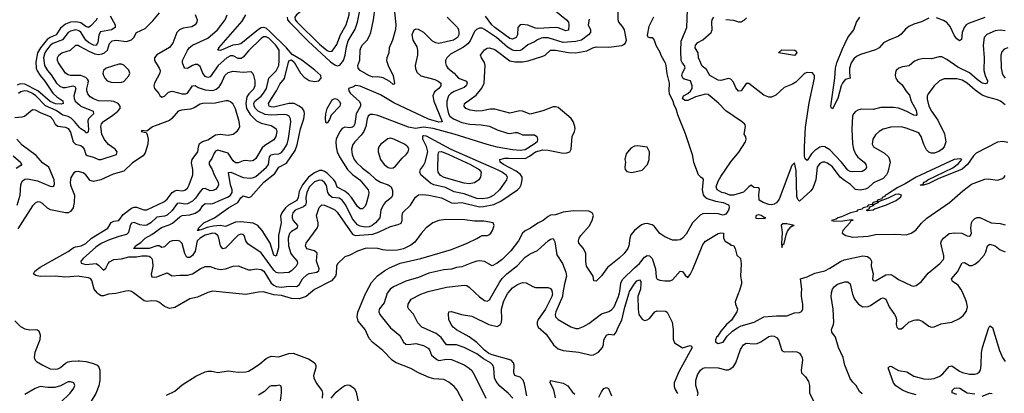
# Model space of a CAD drawing. Header units: inches. Extents: x 1694797 to 1849917, y 907313 to 1017959.
# Tile 631 of 656: x 1809529 to 1817283, y 949209 to 952150. Entities that reach past the tile are written whole.
import ezdxf

# ---------------------------------------------------------------- set-up
doc = ezdxf.new("R2010")
doc.units = ezdxf.units.IN
doc.header["$MEASUREMENT"] = 0
for name, color, linetype in [('B8904', 7, 'Continuous'), ('B8905', 7, 'Continuous'), ('B8914', 7, 'Continuous'), ('B8915', 7, 'Continuous')]:
    doc.layers.add(name, color=color, linetype=linetype)

msp = doc.modelspace()

# ---------------------------------------------------------------- linework, layer by layer
at = {"layer": 'B8904', "color": 5}
for points, elevation in [([(1809490, 949778.6), (1809535.6, 949735.6), (1809570, 949715.8), (1809609.1, 949709.1), (1809652.1, 949712.1), (1809670, 949708.7), (1809679.5, 949699.5), (1809690.2, 949670.2), (1809686.7, 949630), (1809649, 949530), (1809644.2, 949490), (1809650.3, 949470.3), (1809660.5, 949460.5), (1809710.7, 949430), (1809770, 949402.6), (1809810, 949398.9), (1809830, 949402.7), (1809850, 949413.1), (1809890, 949447.1), (1809910, 949457.4), (1809936.9, 949463.1), (1809990, 949464.2), (1810000, 949463.2)], 780), ([(1809850, 949135.8), (1809927.7, 949210), (1809956.9, 949250), (1809962.8, 949270), (1809954.9, 949290), (1809930, 949299.7), (1809910, 949298), (1809851.6, 949268.4), (1809805.4, 949254.6), (1809750, 949253.2), (1809690, 949261.5), (1809650, 949246.1), (1809570, 949199.3)], 760)]:
    msp.add_lwpolyline(points, dxfattribs=dict(at, elevation=elevation))
at = {"layer": 'B8905', "color": 5}
for points, elevation in [([(1810000, 952128.2), (1809970, 952134.6), (1809930, 952130.6), (1809890, 952114.8), (1809850, 952082.9), (1809816.4, 952030), (1809770, 952011.4), (1809745.9, 951994.1), (1809692, 951930), (1809668.8, 951890), (1809655.6, 951815.6), (1809659.6, 951770), (1809666.8, 951746.8), (1809690, 951710.1), (1809727.2, 951667.2), (1809790, 951572.5), (1809821.8, 951541.9), (1809870, 951511.1), (1809872.6, 951490), (1809855.2, 951484.8), (1809812.2, 951487.8), (1809770, 951506.6), (1809671.2, 951591.2), (1809570, 951642.7), (1809534, 951646), (1809510, 951636)], 720), ([(1810000, 952058.9), (1809990, 952065.6), (1809970, 952070.7), (1809930, 952060.3), (1809910, 952049), (1809867.7, 951992.3), (1809790, 951962.6), (1809770, 951946.9), (1809739.9, 951910), (1809728, 951890), (1809716.7, 951850), (1809726, 951790), (1809748, 951750), (1809776.8, 951716.8), (1809819.3, 951650), (1809845.9, 951625.9), (1809870, 951617.2), (1809890, 951617), (1809948.9, 951628.9), (1809963.7, 951623.7), (1809970.5, 951610), (1809955.3, 951550), (1809957.2, 951530), (1809967.2, 951510), (1810000, 951480.6)], 740), ([(1810000, 951711.4), (1809930, 951710.8), (1809910, 951716.3), (1809891.3, 951730), (1809834.3, 951810), (1809827.2, 951830), (1809827.7, 951850), (1809836.9, 951870), (1809860.4, 951890), (1809928.4, 951911.6), (1809971.2, 951948.8), (1809990, 951948.9), (1810000, 951943.3)], 760), ([(1810000, 951302.2), (1809961.1, 951350), (1809933.9, 951373.9), (1809910, 951387.9), (1809870, 951397.5), (1809816.7, 951436.7), (1809733.4, 951473.4), (1809656.5, 951550), (1809630, 951568.6), (1809590, 951587.1), (1809570, 951591.4), (1809537.2, 951582.8), (1809520.8, 951570)], 740), ([(1809490, 951381.1), (1809550, 951386.1), (1809568, 951392), (1809630, 951444.2), (1809650, 951440.3), (1809696.2, 951416.2), (1809770, 951387), (1809790, 951364.8), (1809810, 951326.6), (1809830, 951311.6), (1809890, 951304.7), (1809910, 951293.4), (1809930, 951264.4), (1809950, 951187.9), (1809970, 951171.7), (1810000, 951163.6)], 760), ([(1809510, 950689.7), (1809533.1, 950770), (1809538.9, 950850), (1809550, 950878.5), (1809570, 950896), (1809590, 950897.6), (1809670, 950881.5), (1809770, 950840.2), (1809790, 950836.4), (1809798.1, 950841.9), (1809804.5, 950855.5), (1809799.8, 950890), (1809758, 950990), (1809710, 951024.7), (1809659.9, 951079.9), (1809550, 951162.2), (1809505.8, 951210)], 760), ([(1809479, 951079), (1809534.7, 951030), (1809544.4, 951010), (1809537.7, 951002.3), (1809500.7, 950979.3)], 740), ([(1810000, 950953.1), (1809990, 950955.8), (1809970, 950953.6), (1809954.9, 950945.1), (1809933.3, 950906.7), (1809926.5, 950870), (1809930, 950847.7), (1809960.2, 950770), (1809958.9, 950710), (1809951.1, 950670), (1809930, 950641.5), (1809910, 950630.8), (1809890, 950628.9), (1809772.4, 950652.4), (1809747.4, 950667.4), (1809710, 950703.6), (1809690, 950713), (1809670, 950715.1), (1809650, 950705.6), (1809630, 950684.2), (1809515, 950505)], 780), ([(1810000, 950129.4), (1809990, 950131.1), (1809890, 950123.2), (1809810, 950130.9), (1809690, 950127.8), (1809657.2, 950137.2), (1809636.9, 950150), (1809649.7, 950170), (1809690, 950202.2), (1809910, 950325.1), (1809950, 950353.3), (1809970, 950362.3), (1810000, 950367.5)], 780)]:
    msp.add_lwpolyline(points, dxfattribs=dict(at, elevation=elevation))
at = {"layer": 'B8914', "color": 5}
for points, elevation in [([(1810308.9, 950000), (1810285.7, 949994.3), (1810230, 949989.8), (1810190, 949976.8), (1810170, 949977.2), (1810150, 949988.6), (1810140.3, 950000)], 780), ([(1811006.6, 950000), (1810930, 949965.1), (1810870, 949953.3), (1810750, 949884.8), (1810710, 949875.6), (1810670, 949891.1), (1810630, 949924.2), (1810610, 949933.5), (1810570, 949936.4), (1810530, 949932.4), (1810510, 949936.4), (1810425, 950000)], 780), ([(1811380.7, 950000), (1811310, 949986.3), (1811179.8, 950000)], 780), ([(1811819.7, 950000), (1811784.5, 949970), (1811730, 949951.8), (1811670, 949955.5), (1811590, 949977.9), (1811530, 949983.1), (1811474.7, 950000)], 780), ([(1813030, 949129.8), (1812973.3, 949233.3), (1812950, 949261.1), (1812910, 949296), (1812870, 949317.3), (1812790, 949323.7), (1812754.4, 949334.4), (1812669.9, 949369.9), (1812610, 949404.8), (1812490, 949450.9), (1812461.3, 949470), (1812390, 949545.1), (1812309.7, 949610), (1812281.4, 949641.4), (1812249.7, 949710), (1812195.8, 949775.8), (1812186, 949810), (1812191.8, 949848.2), (1812255.7, 950000)], 780), ([(1812425.5, 950000), (1812423.1, 949996.9), (1812399.6, 949920.4), (1812360.8, 949870), (1812358.5, 949850), (1812366.5, 949830), (1812450, 949723.5), (1812523.9, 949663.9), (1812552.4, 949612.4), (1812570, 949595.1), (1812590, 949592.3), (1812650, 949601.1), (1812710, 949584.4), (1812744.8, 949564.8), (1812755.8, 949550), (1812771.6, 949510), (1812814.8, 949474.8), (1812830, 949467.9), (1812890, 949477.2), (1812930, 949475.2), (1813030, 949432.2), (1813070, 949406.6), (1813088.6, 949388.6), (1813111.7, 949351.7), (1813201.2, 949170)], 760), ([(1813413.1, 949170), (1813376.8, 949210), (1813310, 949264), (1813280.5, 949300.5), (1813267.6, 949330), (1813262.3, 949410), (1813255.5, 949430), (1813236.5, 949450), (1813181.2, 949481.2), (1813130, 949518.3), (1813029.8, 949570), (1812970, 949589.5), (1812890, 949591.4), (1812848.7, 949648.7), (1812810, 949679.4), (1812695.1, 949730), (1812664.2, 949764.2), (1812630, 949831.8), (1812595.1, 949870), (1812586.7, 949886.7), (1812587.6, 949910), (1812613, 949950), (1812689.6, 949990), (1812718.1, 950000)], 740), ([(1813523.4, 949190), (1813504.3, 949284.3), (1813493.4, 949313.4), (1813470, 949335), (1813429.8, 949350), (1813419.8, 949370), (1813423.8, 949430), (1813418.9, 949450), (1813398.7, 949470), (1813250, 949511.5), (1813223.2, 949523.2), (1813189.4, 949549.4), (1813130, 949607.7), (1813070, 949654.5), (1812970, 949708.9), (1812943.9, 949730), (1812926.2, 949750), (1812908.9, 949788.9), (1812906.4, 949833.6), (1812909.7, 949850.2), (1812930, 949852.6), (1813009.6, 949830.4), (1813090, 949817.1), (1813223.7, 949750), (1813290, 949736), (1813312.9, 949747.1), (1813323.9, 949770), (1813327.3, 949792.7), (1813324.5, 949870), (1813339.5, 949930), (1813370, 949993.6), (1813375.5, 950000)], 720), ([(1813117, 950000), (1813150, 949967.9), (1813190, 949939), (1813210, 949933.7), (1813230, 949944.2), (1813261.5, 950000)], 740), ([(1813722.6, 950000), (1813724.3, 949990), (1813720.1, 949970), (1813671.3, 949870), (1813611.3, 949790), (1813603.8, 949770), (1813603.8, 949750), (1813613.5, 949730), (1813675.6, 949675.6), (1813733.7, 949590), (1813770, 949559.8), (1813810, 949545.2), (1813931.6, 949531.6), (1814030, 949509.2), (1814048.8, 949511.2), (1814086.1, 949533.9), (1814118, 949570), (1814126.7, 949593.3), (1814130.6, 949630), (1814150, 949667.2), (1814170, 949674.8), (1814210, 949668.6), (1814227, 949690), (1814241.6, 949730), (1814270, 949784.7), (1814293.5, 949886.5), (1814329.3, 950000)], 720), ([(1813807.8, 950000), (1813802.6, 949970), (1813750.2, 949850), (1813745.6, 949830), (1813750, 949810.8), (1813770.4, 949790), (1813870, 949732.7), (1813910, 949718.9), (1813930, 949719.6), (1813970, 949735.6), (1814010, 949758.3), (1814110, 949835.5), (1814170, 949854), (1814190, 949866.3), (1814210.5, 949890), (1814244.6, 949970), (1814252.7, 950000)], 740), ([(1814407.2, 950000), (1814397.4, 949970), (1814398.7, 949870), (1814405.5, 949830), (1814422.2, 949802.2), (1814430, 949792.7), (1814450, 949783.2), (1814470, 949786.5), (1814490, 949798.8), (1814531.3, 949850), (1814550, 949857.2), (1814616.3, 949856.3), (1814628.6, 949848.6), (1814667.8, 949767.8), (1814674.4, 949710), (1814674.6, 949634.6), (1814686.2, 949606.2), (1814750, 949567.7), (1814810, 949584.9), (1814819.9, 949579.9), (1814824.9, 949570), (1814721.3, 949378.7), (1814690.1, 949310), (1814684.1, 949290), (1814683.6, 949263.6), (1814690, 949239.5), (1814710, 949207)], 720), ([(1815191, 950000), (1815163.6, 949930), (1815166, 949910), (1815182.6, 949870), (1815177.4, 949850), (1815135.9, 949784.1), (1815096, 949750), (1815050, 949698.9), (1815024.2, 949655.8), (1815016.3, 949650), (1815008.7, 949630), (1815010, 949614), (1815030, 949601), (1815070, 949611), (1815100.7, 949659.3), (1815142.2, 949697.8), (1815177.1, 949722.9), (1815210, 949739.7), (1815312.1, 949767.9), (1815389.5, 949810), (1815490, 949818.5), (1815570, 949819.5), (1815630, 949841.6), (1815670, 949844.9), (1815686.7, 949853.3), (1815695.4, 949870), (1815697.6, 949910), (1815685.8, 949970), (1815686.9, 950000)], 740), ([(1816163.4, 949203.4), (1816143.4, 949223.4), (1816116.4, 949270), (1816090, 949295.8), (1816070, 949325.1), (1816026.4, 949430), (1816015.3, 949490), (1815977.8, 949570), (1815954.6, 949650), (1815925.4, 949690), (1815922.3, 949710), (1815938.8, 949750), (1815941.5, 949770), (1815936.3, 949870), (1815920.7, 949970), (1815922.2, 949997.8), (1815922.8, 950000)], 720), ([(1816085.6, 950000), (1816087.8, 949990), (1816102.2, 949950), (1816134, 949910), (1816170, 949890.2), (1816210, 949892.8), (1816230, 949901), (1816310, 949954.2), (1816330, 949959.7), (1816350, 949950.3), (1816376.3, 949890), (1816419, 949830), (1816427.8, 949810), (1816432.8, 949787.3), (1816430.4, 949750), (1816436.3, 949730), (1816450, 949716.3), (1816470, 949717.1), (1816490, 949728.4), (1816532, 949768), (1816570, 949784.7), (1816587.4, 949787.4), (1816610, 949786.3), (1816636, 949776), (1816690, 949737.1), (1816710, 949730.4), (1816730, 949732.2), (1816784.9, 949755.1), (1816870, 949770.2), (1816930, 949796.5), (1816959.6, 949820.4), (1816985.2, 949854.8), (1816992.9, 949890), (1816986.2, 949930), (1816955.2, 950000)], 720), ([(1816590, 949198), (1816530, 949212.1), (1816484.8, 949230), (1816430, 949266.8), (1816411.4, 949290), (1816369.7, 949410.3), (1816379, 949421), (1816390, 949422), (1816449.5, 949389.5), (1816516.6, 949376.6), (1816570, 949342.7), (1816650, 949323.1), (1816690, 949318.8), (1816730, 949324.4), (1816775.2, 949344.8), (1816797.7, 949362.3), (1816850, 949420.2), (1816870, 949426.2), (1816930, 949383.2), (1816952.8, 949372.8), (1817010, 949360.2), (1817050, 949359.7), (1817070, 949364.4), (1817085.3, 949374.7), (1817094.6, 949390), (1817101.9, 949430), (1817104.6, 949530), (1817111.4, 949568.6), (1817159.8, 949720.2), (1817170, 949740.5), (1817190, 949726), (1817245.5, 949545.5), (1817270, 949490.4), (1817290, 949458.4)], 680), ([(1814867.3, 949190), (1814872.9, 949210), (1814854.7, 949270), (1814854.6, 949310), (1814866.1, 949353.9), (1814890, 949391.3), (1814910, 949406.3), (1814930, 949412.5), (1815030, 949408.2), (1815090, 949393.5), (1815110, 949393.2), (1815121.7, 949398.3), (1815150, 949420.7), (1815170, 949449.1), (1815206.8, 949553.2), (1815230, 949591.1), (1815250, 949602.5), (1815310, 949598.5), (1815337.8, 949602.2), (1815366.2, 949613.8), (1815430, 949656.8), (1815450, 949662), (1815470, 949659.2), (1815488.6, 949648.6), (1815504.4, 949630), (1815530, 949546.7), (1815550, 949535.2), (1815618.5, 949538.5), (1815650, 949534.9), (1815670, 949523.8), (1815680.3, 949510), (1815690.2, 949490), (1815693.6, 949470), (1815683.6, 949390), (1815687, 949370), (1815718, 949338), (1815740.9, 949300.9), (1815749.1, 949270), (1815750.2, 949210), (1815790.2, 949129.8)], 720), ([(1810684.8, 949195.2), (1810750, 949224.7), (1810810, 949275), (1810915.8, 949344.3), (1810990, 949377.9), (1811010, 949382.1), (1811042.1, 949382.1), (1811090, 949372.7), (1811170, 949384.9), (1811250, 949375.3), (1811310, 949378.9), (1811330, 949383.6), (1811370, 949406.5), (1811419.8, 949440.2), (1811470, 949484.1), (1811490, 949494.3), (1811510, 949500.2), (1811570, 949497.2), (1811650, 949523.2), (1811683.6, 949523.6), (1811810, 949478), (1811851.7, 949450), (1811861.7, 949430), (1811861.1, 949410), (1811842.4, 949350), (1811844.4, 949330), (1811865.5, 949285.5), (1811908, 949230), (1811914, 949210), (1811910.7, 949169.3)], 780), ([(1810000, 949463.2), (1810050, 949458), (1810110, 949442.6), (1810138.4, 949430), (1810153.6, 949413.6), (1810160.2, 949390), (1810159.7, 949310), (1810153.2, 949266.8), (1810130, 949207.3), (1810092.1, 949147.9), (1810064.3, 949115.7), (1810000, 949074.4)], 780), ([(1813750, 949172), (1813735, 949235), (1813707.1, 949290), (1813709.8, 949310.2), (1813810, 949288.4), (1813847.1, 949267.1), (1813880.6, 949220.6), (1813901.7, 949201.7)], 680), ([(1811583.2, 949150), (1811592, 949212), (1811592.3, 949250), (1811586.4, 949266.4), (1811571.8, 949271.8), (1811552.3, 949267.7), (1811510, 949268.7), (1811496.6, 949263.4), (1811458, 949222), (1811410, 949195)], 760), ([(1811981.2, 949170), (1812021.1, 949218.9), (1812065.2, 949254.8), (1812090, 949270.2), (1812110, 949275.2), (1812130, 949272.9), (1812165.7, 949245.7), (1812177.8, 949217.8), (1812197.8, 949130)], 780), ([(1814090, 949178.7), (1814110, 949221.1), (1814130, 949245.8), (1814150, 949254.6), (1814165.7, 949245.7), (1814190.2, 949190)], 680), ([(1816910, 949198.4), (1816872, 949212), (1816871.5, 949230), (1816890.9, 949249.1), (1816910, 949253.1), (1816932.9, 949250), (1816990, 949211.5), (1817050, 949203.9)], 660), ([(1817110, 949187.2), (1817170, 949211), (1817186.8, 949206.8)], 660)]:
    msp.add_lwpolyline(points, dxfattribs=dict(at, elevation=elevation))
at = {"layer": 'B8915', "color": 5}
for points, elevation in [([(1812070, 952338.9), (1812010, 952335), (1811850, 952284.8), (1811770, 952235.2), (1811710.1, 952190), (1811695.7, 952170), (1811698.6, 952150), (1811714, 952130), (1811890, 951957), (1811950, 951909), (1811970, 951900.9), (1811990, 951903.2), (1812025.8, 951954.2), (1812054.7, 952030), (1812101.2, 952110), (1812125, 952190), (1812126.9, 952230), (1812110, 952285.1), (1812090, 952328.2)], 740), ([(1815630, 951869.2), (1815504.5, 951890), (1815530, 951912.4), (1815634.8, 951910), (1815643.7, 951903.7), (1815648.8, 951890)], 680), ([(1810330, 951799.7), (1810310, 951799.1), (1810210.3, 951769.7), (1810189, 951751), (1810185.3, 951730), (1810189.1, 951710), (1810199.5, 951690), (1810218, 951670), (1810250, 951659.6), (1810303.8, 951656.2), (1810330, 951658), (1810350, 951664.9), (1810390, 951708), (1810395.4, 951730), (1810390, 951751.8), (1810350, 951791.3)], 780), ([(1811950, 951336.2), (1811941.1, 951341.1), (1811936.4, 951376.4), (1811940.3, 951410), (1811951.9, 951450), (1811990, 951518.9), (1812010, 951530.9), (1812030, 951524.2), (1812046.2, 951510), (1812056.4, 951490), (1812050.7, 951470), (1811982.3, 951397.7), (1811970, 951363.5)], 680), ([(1813170, 950739.5), (1813130, 950741.4), (1813030, 950780.4), (1812950, 950795.9), (1812883.1, 950830), (1812790, 950849.2), (1812763.9, 950863.9), (1812689, 950930), (1812680.9, 950950), (1812686.5, 950970), (1812710, 951003.5), (1812722.2, 951030), (1812743, 951110), (1812732.3, 951152.3), (1812702.8, 951210), (1812703.6, 951236.4), (1812710, 951239.5), (1812730, 951235.2), (1812924.7, 951130), (1813290.4, 950970.4), (1813332.3, 950950), (1813359.6, 950930), (1813368.3, 950910), (1813363.9, 950890), (1813307.8, 950810), (1813264.4, 950770), (1813230, 950751), (1813210, 950745.4)], 740), ([(1812450, 951216.9), (1812428.1, 951211.9), (1812372.4, 951170), (1812358.7, 951150), (1812352, 951130), (1812352.2, 951110), (1812370.4, 951050), (1812400.4, 951010), (1812430, 950986.3), (1812450, 950982.3), (1812470, 950984.4), (1812490, 950998.4), (1812541.1, 951058.9), (1812574, 951090), (1812589.6, 951110), (1812594, 951130), (1812586, 951150), (1812559.5, 951170), (1812476, 951210)], 760), ([(1814397.5, 951157.5), (1814370, 951155.1), (1814341.7, 951138.3), (1814305.5, 951094.5), (1814294, 951050), (1814298.8, 951030), (1814294.8, 950990), (1814297.3, 950970), (1814310, 950954.8), (1814350, 950948.2), (1814430, 950966), (1814472, 951010), (1814486.6, 951050), (1814489, 951109), (1814470, 951148)], 780), ([(1813070, 950858.4), (1813030, 950863.7), (1812872.2, 950907.8), (1812843.9, 950923.9), (1812825.7, 950950), (1812821.4, 950970), (1812824.1, 951090), (1812829.5, 951110.5), (1812850, 951112.5), (1812910, 951090.3), (1813080.6, 951010), (1813147.9, 950970), (1813163.7, 950950), (1813157.1, 950910), (1813145.5, 950890), (1813110, 950865.1)], 720), ([(1815350, 950615.1), (1815328.7, 950610), (1815324.9, 950590), (1815330, 950587), (1815390, 950586), (1815406, 950590), (1815392.7, 950592.7), (1815368, 950610)], 760), ([(1815570, 950542.7), (1815538, 950542), (1815526.4, 950533.6), (1815534.6, 950474.6), (1815527.6, 950387.6), (1815530, 950358), (1815538.6, 950381.4), (1815550, 950388), (1815564.5, 950455.5), (1815575.3, 950484.7), (1815601.7, 950518.3), (1815612.7, 950527.3), (1815628, 950530)], 760)]:
    msp.add_lwpolyline(points, close=True, dxfattribs=dict(at, elevation=elevation))
for points, elevation in [([(1812481.4, 952210), (1812491.4, 952111.4), (1812487.7, 952072.3), (1812464.9, 951990), (1812440.1, 951930), (1812436.8, 951890), (1812421.5, 951850), (1812419.2, 951830), (1812430.1, 951790), (1812471.4, 951708.6), (1812481.1, 951650), (1812477.8, 951642.2), (1812470, 951639.7), (1812443.3, 951663.3), (1812392.1, 951692.1), (1812350, 951700.8), (1812310, 951698.1), (1812278.5, 951710), (1812209.9, 951750), (1812195.3, 951770), (1812192.7, 951790), (1812208.4, 951831.6), (1812211.1, 951910), (1812216.6, 951930), (1812228.6, 951951.4), (1812264.7, 951990), (1812282.4, 952017.6), (1812294.1, 952050), (1812316.7, 952150), (1812327.5, 952250)], 680), ([(1813721.8, 952241.8), (1813835.4, 952150), (1813851, 952131), (1813854.8, 952110), (1813850.7, 952069.3), (1813830, 952064), (1813770, 952086), (1813750, 952088), (1813610, 952080.8), (1813590, 952083.6), (1813530, 952107.8), (1813487.2, 952112.8), (1813470, 952109.8), (1813452.5, 952090), (1813449.2, 952030), (1813438.5, 952010), (1813410, 951998), (1813390, 952003.6), (1813270, 952088.1), (1813247.8, 952110), (1813197.2, 952177.2)], 720), ([(1810000, 951943.3), (1810078.9, 951899), (1810121, 951881), (1810150, 951877.4), (1810177.7, 951882.3), (1810196.1, 951890), (1810219.6, 951910), (1810236.7, 951963.3), (1810257.1, 951982.9), (1810290, 951989.9), (1810370, 951979.3), (1810409, 951991), (1810427.2, 952010), (1810450.2, 952049.8), (1810518, 952082), (1810578, 952142), (1810630, 952203.9)], 760), ([(1810241.2, 952181.2), (1810280.7, 952110), (1810281.4, 952090), (1810252.9, 952070), (1810165.4, 952054.6), (1810151.3, 952030), (1810144.7, 951970), (1810132.6, 951947.4), (1810110, 951948.9), (1810070, 951970.7), (1810050, 951990), (1810010, 952052.2), (1810000, 952058.9)], 740), ([(1810136.6, 952163.4), (1810134.3, 952150), (1810090, 952102), (1810070, 952088.8), (1810050, 952096.9), (1810010, 952126.1), (1810000, 952128.2)], 720), ([(1810910.9, 952190.9), (1810926.3, 952150), (1810923, 952130), (1810910, 952110.5), (1810885.2, 952094.8), (1810815.9, 952084.1), (1810786.6, 952070), (1810767.7, 952050), (1810734.5, 951965.5), (1810710, 951930.3), (1810610, 951874.2), (1810590.9, 951850), (1810590.9, 951830), (1810628.6, 951770), (1810635, 951750), (1810633.8, 951730), (1810589.8, 951650), (1810585.6, 951630), (1810590, 951608.3), (1810623.9, 951570), (1810633.1, 951553.1), (1810650, 951540.5), (1810670, 951548.5), (1810701.2, 951578.8), (1810730, 951588.2), (1810810, 951566.7), (1810834.1, 951565.9), (1810850, 951572.8), (1810890, 951630.9), (1810910, 951631.8), (1810936.1, 951616.1), (1810990, 951597.4), (1811050, 951593.8), (1811077.1, 951602.9), (1811099, 951621), (1811119, 951650), (1811145, 951710), (1811170, 951734), (1811210, 951746), (1811290, 951738.6), (1811350, 951741.3), (1811365.8, 951725.8), (1811371.3, 951711.3), (1811380.2, 951670), (1811381.1, 951630), (1811370, 951604.3), (1811333.2, 951566.8), (1811317.6, 951542.4), (1811308.9, 951490), (1811315.9, 951450), (1811343.4, 951403.4), (1811395.4, 951355.4), (1811430, 951335.7), (1811510, 951316.3), (1811539.4, 951299.4), (1811548.6, 951290), (1811553.8, 951270), (1811545.5, 951230), (1811530, 951204.9), (1811460.4, 951159.6), (1811439.4, 951140.6), (1811390, 951058.2), (1811370, 951042.3), (1811350, 951036.8), (1811310, 951041.3), (1811290, 951039), (1811250, 951022.3), (1811230, 951023.7), (1811210, 951040.2), (1811170, 951098.4), (1811090, 951122.2), (1811070, 951116), (1811059.5, 951100.5), (1811042.8, 951057.2), (1811021, 951030), (1811020.2, 951010), (1811045.9, 950970), (1811064.2, 950924.2), (1811093.4, 950870), (1811093.7, 950850), (1811087.8, 950832.2), (1811070, 950814), (1811050, 950804.8), (1811030, 950804.1), (1810990, 950821.7), (1810970, 950819.5), (1810950, 950798.6), (1810915, 950745), (1810890, 950721.3), (1810850, 950699.8), (1810830, 950697.4), (1810790, 950705.7), (1810770, 950703.9), (1810730, 950647.9), (1810690, 950612.1), (1810670, 950604), (1810610, 950596.3), (1810562.3, 950550), (1810530, 950532.5), (1810510, 950530.1), (1810475.2, 950535.2), (1810430, 950553.7), (1810410, 950549.2), (1810399.6, 950530), (1810385.5, 950474.5), (1810370, 950458), (1810310, 950443), (1810230, 950415.5), (1810170, 950387.8), (1810130, 950358.5), (1810029.8, 950270), (1810011, 950250), (1810012.6, 950232.6), (1810050, 950222.1), (1810130.4, 950230.4), (1810150, 950219), (1810190, 950178.3), (1810206.8, 950193.2), (1810225, 950230), (1810236.8, 950243.2), (1810270, 950261.6), (1810330, 950267.9), (1810390, 950282.3), (1810450, 950282.3), (1810490.3, 950290.3), (1810532.2, 950292.2), (1810548.5, 950288.5), (1810559.7, 950279.7), (1810569.4, 950269.4), (1810575.8, 950250), (1810578.1, 950210), (1810563.9, 950143.9), (1810570, 950125.1), (1810590, 950122.2), (1810610, 950126.5), (1810690, 950156.9), (1810730, 950134.2), (1810790, 950139.9), (1810850, 950138.4), (1810889.3, 950150.7), (1810950, 950189.8), (1810990, 950208), (1811030, 950207), (1811071, 950191), (1811110, 950183.4), (1811151.3, 950188.7), (1811210, 950210.8), (1811250, 950213.5), (1811330, 950179.7), (1811350, 950179.7), (1811391, 950189), (1811430, 950184.1), (1811450.9, 950170.9), (1811510, 950075.1), (1811530, 950059), (1811550, 950050.3), (1811590, 950045.6), (1811651.6, 950051.6), (1811710, 950048.8), (1811730, 950063.5), (1811757.3, 950110), (1811790, 950141.3), (1811810, 950152.2), (1811870, 950163.1), (1811885.5, 950174.5), (1811886.5, 950190), (1811866.6, 950250), (1811871.8, 950311.8), (1811850, 950331), (1811790, 950346.3), (1811778.9, 950370), (1811784.6, 950390), (1811873, 950510), (1811880.6, 950530), (1811881.1, 950550), (1811866, 950610), (1811887.1, 950673), (1811907.6, 950692.4), (1811930, 950690.7), (1811990, 950663.4), (1812010, 950653.8), (1812030, 950635.9), (1812150, 950461.1), (1812172, 950452), (1812310, 950461.3), (1812361, 950479), (1812450, 950522.9), (1812510, 950536.8), (1812532.9, 950547.1), (1812541.5, 950570), (1812541, 950610), (1812547.1, 950633), (1812606.7, 950690), (1812645.9, 950754.1), (1812670, 950771.1), (1812704.7, 950775.3), (1812750, 950768.2), (1812850, 950747.5), (1812930, 950707.2), (1812950, 950704.9), (1813010, 950711.4), (1813150, 950676.6), (1813181.4, 950678.6), (1813263.8, 950696.2), (1813318.8, 950721.2), (1813450, 950809.9), (1813467.9, 950830), (1813478.2, 950850), (1813487.5, 950890), (1813485.9, 950910), (1813472.8, 950932.8), (1813438.5, 950958.5), (1813340.3, 951010), (1813312.7, 951030), (1813311.3, 951050), (1813350, 951059.7), (1813379, 951061), (1813510, 951058.7), (1813544.6, 951075.4), (1813590, 951110.2), (1813650, 951125.8), (1813690, 951122.2), (1813810, 951099), (1813838.3, 951101.7), (1813861.3, 951110), (1813872, 951130), (1813880.3, 951230), (1813899.1, 951270), (1813903.9, 951290), (1813901.2, 951310), (1813887.7, 951347.7), (1813871.4, 951371.4), (1813770, 951460.3), (1813750, 951464.9), (1813730, 951463.2), (1813650, 951434), (1813550, 951405.8), (1813490, 951431), (1813468.4, 951431.6), (1813390, 951415.2), (1813270, 951446.3), (1813234.3, 951445.7), (1813170, 951432.7), (1813130, 951429.5), (1813077.9, 951437.9), (1813041.6, 951450), (1813029.1, 951470), (1813033.4, 951490), (1813124.7, 951555.3), (1813169.1, 951610.9), (1813187.5, 951650), (1813195.9, 951790), (1813190, 951814), (1813164.9, 951850), (1813159.3, 951870), (1813190, 951913.7), (1813210, 951925.4), (1813230, 951929.8), (1813270, 951917), (1813390, 951827), (1813430, 951818.1), (1813490, 951817.8), (1813534.2, 951825.8), (1813650, 951862.5), (1813667.7, 951872.3), (1813710, 951910.7), (1813749, 951910), (1813850, 951891.9), (1813909.6, 951890.4), (1813995.4, 951904.6), (1814043, 951930), (1814070, 951937.8), (1814170, 951933.4), (1814270, 951948.6), (1814297.5, 951962.5), (1814306.7, 951990), (1814291.8, 952070), (1814276.9, 952096.9), (1814248.4, 952130), (1814242.4, 952150), (1814242, 952222)], 760), ([(1814014, 952154), (1814007.1, 952110), (1814024.5, 952070), (1814024.7, 952050), (1814008.6, 952030), (1813952.4, 951990), (1813910, 951979.6), (1813810, 951972.2), (1813690, 952007.4), (1813651.1, 952008.9), (1813634.9, 952005.1), (1813607.6, 951992.4), (1813584.7, 951975.3), (1813530, 951952.5), (1813485.2, 951914.8), (1813470, 951909.1), (1813430, 951906.5), (1813410, 951911), (1813370, 951934.4), (1813283.4, 952010), (1813190, 952074.2), (1813170, 952083), (1813150, 952084), (1813126.3, 952073.7), (1813110, 952058.5), (1813076.1, 951983.9), (1813059, 951961), (1813024.7, 951935.3), (1812920.7, 951879.3), (1812892.3, 951850), (1812883.2, 951830), (1812881.8, 951810), (1812887.2, 951790), (1812900.2, 951770), (1812950, 951730.2), (1812985.5, 951690), (1813047.1, 951667.1), (1813053.8, 951650), (1813045.8, 951630), (1813030, 951617), (1812950, 951585.4), (1812925.4, 951570), (1812906, 951550), (1812891.9, 951510), (1812894, 951470), (1812906, 951410), (1812916.9, 951390), (1812945.1, 951370), (1813010, 951340.8), (1813072.9, 951327.1), (1813163.5, 951323.5), (1813230, 951312.3), (1813290, 951282.3), (1813370, 951256.3), (1813390, 951255.5), (1813430, 951263.2), (1813450, 951261.2), (1813490, 951244.6), (1813584.3, 951244.3), (1813602.3, 951230), (1813606.7, 951210), (1813603.2, 951190), (1813579.7, 951170), (1813510, 951126.4), (1813470, 951119.8), (1813410, 951124.8), (1813290, 951146), (1813210, 951167.2), (1812949.7, 951250), (1812786, 951294), (1812710, 951304.2), (1812646.2, 951293.8), (1812590, 951303.9), (1812350, 951395.9), (1812310, 951405.3), (1812290, 951402.9), (1812274.7, 951390), (1812265.3, 951370), (1812255.4, 951310), (1812240.1, 951270), (1812219.6, 951240.4), (1812167.8, 951190), (1812151.6, 951168.4), (1812143, 951130), (1812148.7, 951090), (1812164.6, 951050), (1812177.8, 951030), (1812230, 950981), (1812282, 950942), (1812330, 950895.3), (1812370, 950870.1), (1812431.1, 950851.1), (1812454.8, 950834.8), (1812464.8, 950804.8), (1812465.3, 950770), (1812458.5, 950750), (1812408.7, 950711.3), (1812390.6, 950689.4), (1812372.6, 950650), (1812364.3, 950590), (1812330.1, 950550), (1812305.8, 950530), (1812280.2, 950519.8), (1812250, 950517.4), (1812210, 950523.9), (1812190, 950534.5), (1812150, 950583.8), (1812096.7, 950690), (1812070, 950729.9), (1812046, 950746), (1811990, 950751.8), (1811968.2, 950768.2), (1811957.2, 950790), (1811945.5, 950845.5), (1811929.6, 950869.6), (1811910, 950883.7), (1811890, 950888), (1811850, 950873.3), (1811810, 950831.5), (1811790.4, 950790), (1811783.2, 950750), (1811786.3, 950710), (1811780.1, 950690), (1811764.2, 950675.8), (1811698.9, 950650), (1811680.1, 950630), (1811673.8, 950610), (1811675, 950590), (1811683.9, 950570), (1811716, 950530), (1811714.7, 950510), (1811670, 950483.2), (1811654, 950466), (1811644.3, 950430), (1811646.5, 950370), (1811664, 950310), (1811676.4, 950290), (1811715, 950250), (1811718.3, 950230), (1811706.4, 950210), (1811670, 950172.9), (1811650, 950160.9), (1811570, 950153.5), (1811550, 950160.5), (1811530, 950177.7), (1811430, 950315.4), (1811325.9, 950385.9), (1811311.4, 950410), (1811296.8, 950450), (1811290, 950458.5), (1811280.3, 950460.3), (1811270, 950461.8), (1811250, 950453.5), (1811150, 950351.8), (1811130, 950345.3), (1811110, 950369.7), (1811098.1, 950430), (1811090.4, 950450), (1811079.9, 950459.9), (1811067.5, 950467.5), (1811050, 950470.2), (1810990, 950454), (1810949.6, 950430), (1810927.8, 950410), (1810911.2, 950328.8), (1810890, 950294.6), (1810870, 950277.1), (1810850, 950276.8), (1810843.9, 950283.9), (1810830.4, 950310.4), (1810807.9, 950387.9), (1810790, 950406), (1810771, 950411), (1810730, 950409.9), (1810710, 950402.5), (1810670, 950362), (1810650, 950356.2), (1810628.7, 950368.7), (1810610.4, 950370.4), (1810550, 950349.9), (1810424.7, 950350), (1810438.5, 950361.5), (1810441.3, 950370), (1810484.2, 950395.8), (1810516.4, 950430), (1810570, 950459.3), (1810646.5, 950513.5), (1810705.8, 950534.1), (1810731.7, 950548.3), (1810790, 950598.9), (1810810, 950608.6), (1810870, 950613.4), (1810910, 950627.4), (1810948.6, 950651.4), (1810972.4, 950687.6), (1810990, 950703), (1811030, 950699.9), (1811050, 950703.3), (1811170, 950755.2), (1811190, 950767.7), (1811202.3, 950790), (1811201.3, 950810), (1811189.9, 950850), (1811173.4, 950946.6), (1811190.9, 950949.1), (1811290, 950906.9), (1811350, 950903.6), (1811370, 950906.8), (1811390, 950917.1), (1811471.7, 950990), (1811487.8, 951010), (1811496.7, 951070), (1811510, 951086), (1811530, 951091.8), (1811570, 951093.2), (1811590, 951106), (1811610, 951128.9), (1811635.1, 951170), (1811646.2, 951213.8), (1811665.2, 951345.2), (1811662, 951370), (1811650.9, 951390.9), (1811630, 951401.3), (1811610, 951403.8), (1811510, 951398.1), (1811462.9, 951402.9), (1811407.4, 951430), (1811386.3, 951450), (1811375.9, 951470), (1811373.7, 951490), (1811381.1, 951510), (1811430, 951549.1), (1811450, 951571.5), (1811472.2, 951610), (1811492.2, 951690), (1811550, 951748.8), (1811569, 951791), (1811573.2, 951830), (1811572, 951910), (1811546.8, 951950), (1811490, 952004), (1811470, 952014.8), (1811450, 952014.8), (1811430, 952001.2), (1811330, 951904.7), (1811290, 951855.7), (1811274.5, 951845.5), (1811250, 951846.2), (1811210, 951866.7), (1811190, 951865.2), (1811159.8, 951850), (1811091.7, 951790), (1811030, 951700.3), (1811010, 951694.2), (1810990, 951703.5), (1810972.5, 951730), (1810950, 951782), (1810930, 951798.7), (1810910, 951798.4), (1810889.6, 951790.4), (1810850, 951765.6), (1810830, 951767.6), (1810822.3, 951782.3), (1810811.7, 951810), (1810811.7, 951830), (1810850, 951908.9), (1810865.2, 951930), (1810889.9, 951950.1), (1811010, 952006.3), (1811086.6, 952070), (1811146.3, 952150), (1811162.8, 952190)], 740), ([(1812895.8, 952170), (1812977, 952090), (1812986.1, 952070), (1812988.4, 952050), (1812987.1, 952030), (1812976.3, 952010), (1812945.3, 951990), (1812830, 951962.8), (1812807.1, 951967.1), (1812781, 951981), (1812712.9, 952050), (1812670, 952072.9), (1812650, 952075.6), (1812632.4, 952067.6), (1812618.7, 952030), (1812625.5, 951990), (1812655.7, 951935.7), (1812662.3, 951910), (1812661.2, 951870), (1812644.1, 951790), (1812645, 951765), (1812656.4, 951736.4), (1812689.3, 951709.3), (1812798.5, 951678.5), (1812825.5, 951665.5), (1812844.5, 951650), (1812846.5, 951630), (1812831, 951610), (1812796.8, 951583.2), (1812782.4, 951550), (1812790.6, 951510), (1812857.5, 951350), (1812850, 951345.3), (1812830, 951344.7), (1812747.4, 951367.4), (1812476.4, 951496.4), (1812370, 951559.4), (1812210, 951627.7), (1812173.2, 951633.2), (1812158.4, 951621.6), (1812119, 951610), (1812121.4, 951590), (1812135.2, 951570), (1812203.9, 951510), (1812214.2, 951490), (1812212.1, 951470), (1812180.1, 951410), (1812168.3, 951331.7), (1812157.3, 951310), (1812150, 951303.8), (1812130, 951299.9), (1812090, 951303.4), (1812070, 951292.8), (1812050, 951269.8), (1812021.7, 951210), (1812018.3, 951190), (1812021, 951150), (1812030.6, 951110), (1812047.1, 951070), (1812111.7, 950971.7), (1812150, 950932.3), (1812208.3, 950888.3), (1812273.2, 950810), (1812279.3, 950790), (1812277.1, 950770), (1812259.1, 950700.9), (1812250, 950683.5), (1812230, 950662.4), (1812210, 950660.3), (1812190, 950679.8), (1812143, 950750), (1812118, 950778), (1812090, 950800.7), (1812030.7, 950830.7), (1812015.6, 950870), (1812001.9, 950890), (1811950, 950941), (1811930, 950955.5), (1811910, 950962.8), (1811890, 950963), (1811850, 950945.7), (1811804.7, 950910), (1811755.4, 950850), (1811730, 950796.5), (1811722.3, 950750), (1811712.7, 950727.3), (1811646.1, 950690), (1811623.6, 950670), (1811592.4, 950630), (1811584.2, 950604.2), (1811589.6, 950550), (1811568.3, 950450), (1811567, 950353), (1811550, 950289.4), (1811530, 950297.6), (1811501.1, 950390), (1811438.5, 950490), (1811403.9, 950530), (1811368.7, 950548.7), (1811270, 950559.3), (1811230, 950557), (1811150, 950521.4), (1811109, 950529), (1811055, 950524.9), (1811004.8, 950515.2), (1810950, 950493), (1810944, 950496), (1810938, 950490), (1810926.6, 950490), (1810938, 950502), (1810936.4, 950510), (1810980.3, 950550), (1811062.2, 950590), (1811173.3, 950670), (1811247.8, 950712.2), (1811270, 950747.7), (1811290, 950764.7), (1811330, 950751), (1811350, 950755.5), (1811452.2, 950870), (1811539.3, 950940.7), (1811570.7, 950990), (1811630, 951020.1), (1811698.9, 951121.1), (1811714.6, 951165.4), (1811739.6, 951290), (1811765.8, 951370), (1811772.5, 951410), (1811769.9, 951430), (1811756.2, 951450), (1811730.4, 951470), (1811690, 951489.6), (1811650, 951491.5), (1811530, 951461.6), (1811510, 951463.1), (1811494, 951470), (1811489.9, 951489.9), (1811511.4, 951530), (1811552.8, 951590), (1811578.4, 951641.6), (1811613.5, 951686.5), (1811650, 951827.4), (1811670, 951835.6), (1811690, 951817.3), (1811740.7, 951730), (1811770, 951698.3), (1811810, 951670.9), (1811850, 951663.5), (1811885.1, 951670), (1811903.5, 951690), (1811900.3, 951710), (1811854, 951754), (1811751.3, 951831.3), (1811676.2, 951876.2), (1811631.6, 951930), (1811498.5, 952058.5), (1811470, 952083.2), (1811450, 952090.3), (1811430, 952085.9), (1811410, 952072.7), (1811270, 951961.3), (1811250, 951954.2), (1811208.8, 951951.2), (1811130, 951915), (1811109, 951909), (1811089.4, 951910), (1811097.2, 951922.8), (1811096.3, 951930), (1811281.6, 952138.4), (1811311.1, 952190)], 720), ([(1811635.1, 952170), (1811638.1, 952150), (1811654.1, 952130), (1811802.1, 951982.1), (1811977.9, 951817.9), (1812010, 951794.7), (1812030, 951788.1), (1812050, 951792.6), (1812078.7, 951830), (1812091.4, 951870), (1812102.4, 951937.6), (1812115.6, 951984.4), (1812170, 952077.1), (1812189.6, 952130), (1812205.8, 952210)], 720), ([(1814521.7, 952170), (1814483.9, 952096.1), (1814470, 952028), (1814476.5, 952016.5), (1814488, 952010), (1814510, 952009), (1814525.2, 951990), (1814539.3, 951950), (1814570, 951894), (1814577.6, 951870), (1814612.1, 951810), (1814618.5, 951790), (1814624.4, 951724.4), (1814645.1, 951650), (1814640.8, 951590), (1814643.8, 951570), (1814671.5, 951510), (1814679.8, 951479.8), (1814696.9, 951450), (1814710, 951404), (1814770, 951254), (1814825.1, 951090), (1814836.2, 951030), (1814871.8, 950931.8), (1814890, 950912.7), (1814904.5, 950904.5), (1814912.5, 950892.5), (1814902.6, 950810), (1814911.7, 950771.7), (1814920, 950760), (1814943.5, 950743.5), (1815010, 950721.7), (1815070, 950711.3), (1815110, 950693.5), (1815114.1, 950690), (1815116.2, 950670), (1815110.3, 950650), (1815090, 950619.7), (1815070, 950612.4), (1815030, 950621.4), (1814950, 950625.6), (1814910, 950621.3), (1814889.2, 950610.8), (1814827.9, 950552.1), (1814777, 950463), (1814750, 950430.3), (1814730, 950418), (1814710, 950414), (1814670, 950415.8), (1814610, 950439.5), (1814570, 950466.7), (1814524.8, 950524.8), (1814510, 950536.5), (1814470, 950544.7), (1814450, 950543.5), (1814425.9, 950534.1), (1814369.6, 950490), (1814342.8, 950457.2), (1814333.7, 950430), (1814325.4, 950370), (1814317.7, 950350), (1814288.5, 950310), (1814250, 950272.6), (1814159.5, 950200.5), (1814110, 950133.4), (1814070, 950091), (1814050, 950094), (1814045.5, 950130), (1813992.4, 950210), (1813987.7, 950247.7), (1813988.2, 950310), (1813970.5, 950350), (1813933, 950390), (1813928.9, 950410), (1813934.4, 950430), (1813948.5, 950450), (1814014.1, 950525.9), (1814038.3, 950570), (1814047, 950610), (1814037.1, 950630), (1814010, 950641.7), (1813890, 950646.5), (1813810, 950634.2), (1813750, 950614.5), (1813710, 950611), (1813690, 950600.6), (1813651.7, 950568.3), (1813610, 950548.6), (1813551.9, 950508.1), (1813510, 950487.1), (1813489.9, 950470), (1813456.8, 950410), (1813398, 950330), (1813330, 950262.9), (1813290, 950233.2), (1813250, 950211.8), (1813190, 950246.7), (1813150.9, 950250.9), (1813130, 950248.1), (1813090, 950237), (1813010, 950204.2), (1812970, 950199.4), (1812930, 950186.4), (1812870, 950181.7), (1812750, 950153.5), (1812670, 950119.8), (1812569, 950091), (1812473.1, 950046.9), (1812447.8, 950030), (1812425.5, 950000)], 760), ([(1817290, 951478.9), (1817252.6, 951510), (1817230, 951520.7), (1817150, 951539.5), (1817110, 951557.3), (1817054.4, 951594.4), (1816990, 951651.2), (1816950, 951673.2), (1816910, 951684), (1816830, 951685.7), (1816810, 951683.7), (1816772.2, 951667.8), (1816731.6, 951630), (1816684.9, 951570), (1816676.9, 951550), (1816675.3, 951524.8), (1816688.6, 951470), (1816710.2, 951430), (1816758.7, 951358.7), (1816811.9, 951251.9), (1816823.2, 951190), (1816809.1, 951150), (1816792.8, 951130), (1816768.2, 951111.8), (1816730, 951099.3), (1816710, 951099.3), (1816690, 951107.4), (1816670, 951126.9), (1816648.4, 951168.4), (1816627.8, 951230), (1816613.5, 951253.5), (1816602.5, 951262.5), (1816510, 951297.1), (1816470, 951307.1), (1816390, 951303.8), (1816330, 951289.7), (1816298.4, 951270), (1816270, 951242.9), (1816249, 951210), (1816243.6, 951170), (1816252.2, 951150), (1816338.9, 951098.9), (1816370.1, 951070.1), (1816377.6, 951057.6), (1816384.7, 951030), (1816365.6, 950950), (1816356.5, 950930), (1816330, 950900.7), (1816253.1, 950866.9), (1816210, 950826.5), (1816190, 950815.9), (1816149.3, 950809.3), (1816110, 950813.2), (1816072.8, 950852.8), (1816023.6, 950883.6), (1815991.4, 950910), (1815930, 950992.8), (1815890, 951021), (1815870, 951028.9), (1815851.1, 951028.9), (1815830, 951018.2), (1815809.5, 950990), (1815797.6, 950890), (1815775.9, 950824.1), (1815758.3, 950801.7), (1815670, 950721.7), (1815655.9, 950735.9), (1815650, 950757.2), (1815643.4, 950963.4), (1815630, 951024.5), (1815610, 951001.3), (1815510, 950738.3), (1815490, 950709.8), (1815470, 950697.6), (1815450, 950692.9), (1815430, 950695.5), (1815384.2, 950710), (1815352.7, 950730), (1815349.2, 950770.8), (1815354, 950814), (1815350, 950826), (1815310, 950828), (1815290, 950848), (1815270, 950834), (1815228.5, 950791.5), (1815150, 950768.7), (1815120.7, 950770), (1815085.1, 950785.1), (1815059.3, 950790), (1815022.9, 950810), (1815014.8, 950834.8), (1815030, 950879.3), (1815050, 950916.9), (1815130, 951030.2), (1815191.8, 951108.2), (1815244.2, 951190), (1815251.1, 951211.1), (1815247.7, 951227.7), (1815235.6, 951250), (1815244.7, 951310), (1815242, 951322), (1815238, 951330), (1815212.3, 951350), (1815090, 951433.3), (1815032.2, 951492.2), (1814950, 951560.3), (1814930, 951563), (1814850, 951543.2), (1814790, 951514.5), (1814770, 951513.4), (1814748.5, 951528.5), (1814756.2, 951550), (1814791.3, 951568.8), (1814813, 951587), (1814824.1, 951610), (1814826.1, 951630), (1814811.9, 951670), (1814763.3, 951683.2), (1814751.4, 951691.4), (1814743.2, 951710), (1814748.2, 951731.8), (1814770.5, 951770.5), (1814765.6, 951790), (1814747.6, 951807.6), (1814739, 951830), (1814734.9, 951905.1), (1814737.3, 951982.7), (1814783.1, 952090), (1814788.2, 952231.8)], 740), ([(1817290, 952063.5), (1817250, 952068), (1817210, 952062.9), (1817145.8, 952034.2), (1817125, 952010), (1817116.9, 951950), (1817124.9, 951850), (1817123, 951750), (1817131.7, 951710), (1817150.2, 951669.8), (1817148.8, 951651.2), (1817133.7, 951646.3), (1817110, 951650.6), (1817070, 951678.9), (1817010, 951732.4), (1816916.6, 951776.6), (1816830, 951838.1), (1816790, 951857.8), (1816770, 951858.7), (1816710, 951842.4), (1816650, 951844.1), (1816610, 951837.8), (1816576.3, 951823.7), (1816532.7, 951787.3), (1816480.9, 951779.1), (1816451.7, 951768.3), (1816431.7, 951750), (1816425, 951735), (1816423.5, 951710), (1816429.3, 951690), (1816442.6, 951670), (1816478.2, 951638.2), (1816507, 951590), (1816535.7, 951555.7), (1816550.1, 951510), (1816590, 951437.7), (1816595.2, 951404.8), (1816590, 951396.3), (1816570, 951397.7), (1816511.2, 951431.2), (1816450, 951453.3), (1816410, 951459.7), (1816310, 951458), (1816250, 951443.9), (1816155, 951445), (1816130, 951438.5), (1816110, 951427.3), (1816095.5, 951410), (1816087.2, 951390), (1816081.7, 951290), (1816087.3, 951172.7), (1816096.6, 951130), (1816113, 951090), (1816130, 951067.1), (1816178.5, 951030), (1816192.9, 951010), (1816197, 950990), (1816191, 950970), (1816164.7, 950955.3), (1816090, 950952.8), (1816070, 950955), (1816050, 950964.9), (1815999.7, 951030), (1815910, 951127), (1815870, 951150.5), (1815850, 951152.5), (1815830, 951146.1), (1815790, 951119.9), (1815765.2, 951094.8), (1815730, 951042.6), (1815715.2, 951055.2), (1815710, 951075.3), (1815708.4, 951148.4), (1815716.4, 951303.6), (1815745.1, 951494.9), (1815789.4, 951689.4), (1815789, 951710), (1815772.5, 951732.5), (1815730, 951736), (1815710, 951726.6), (1815640.7, 951659.3), (1815616.1, 951643.9), (1815550, 951616.5), (1815483.7, 951556.3), (1815450, 951541.1), (1815430, 951540.7), (1815390, 951555.8), (1815270, 951648.2), (1815250, 951647), (1815210, 951590.9), (1815190, 951588.9), (1815170, 951614.5), (1815150, 951658.5), (1815130, 951681.7), (1815110, 951688.1), (1815050, 951672.2), (1815030, 951674.2), (1814965.1, 951710), (1814938.8, 951758.8), (1814903.9, 951783.9), (1814875.3, 951850), (1814873.5, 951890), (1814849.9, 951930), (1814850.6, 951950), (1814869, 951970), (1814908, 951992), (1814974.7, 952050), (1814982.8, 952070), (1814979.7, 952130), (1814983, 952150), (1814995.8, 952170)], 720), ([(1815090, 952152.4), (1815150, 952146.3), (1815190, 952133.4), (1815210, 952133.8), (1815234.3, 952145.7), (1815253.6, 952166.4)], 720), ([(1816690, 952163), (1816630, 952132.4), (1816570, 952116), (1816530, 952095.8), (1816504.2, 952075.8), (1816470, 952036.5), (1816450, 952020.5), (1816374.6, 951990), (1816332.6, 951967.4), (1816296.8, 951930), (1816270, 951912.1), (1816150, 951876.6), (1816119.8, 951860.2), (1816098.1, 951841.9), (1816076.4, 951810), (1816064.1, 951770), (1816062.8, 951730), (1816070.2, 951690), (1816030, 951678.9), (1816008.4, 951651.6), (1815998.8, 951630), (1815972.6, 951530), (1815930, 951448), (1815919.7, 951459.7), (1815917.2, 951470), (1815947.9, 951690), (1815953.7, 951770), (1815963.8, 951810), (1816010, 951921.6), (1816050, 952009.4), (1816099, 952070), (1816118.3, 952130), (1816146.2, 952170)], 680), ([(1817130, 952168.9), (1817000, 952119.9), (1816983.3, 952110), (1816966.9, 952090), (1816952.4, 952050), (1816945.7, 951994.3), (1816930, 951984.4), (1816910, 951998.5), (1816890, 952022.9), (1816856.5, 952096.5), (1816830, 952127.7), (1816804, 952144), (1816750, 952165.2)], 680), ([(1817310, 951929.8), (1817281.5, 951918.5), (1817262.8, 951897.2), (1817256.9, 951870), (1817259.5, 951770), (1817266.7, 951730), (1817273.8, 951710), (1817289.2, 951690)], 740), ([(1810000, 951163.6), (1810010, 951160.9), (1810023.9, 951150), (1810036.4, 951130), (1810049.6, 951089.6), (1810060.6, 951080.6), (1810110, 951067), (1810150, 951049.1), (1810170, 951050.5), (1810291.6, 951090), (1810296.9, 951110), (1810280.8, 951130), (1810228.2, 951168.2), (1810194.3, 951210), (1810177.3, 951250), (1810169.5, 951310), (1810174.2, 951330), (1810190.2, 951350), (1810262.2, 951397.8), (1810301.1, 951430), (1810319.3, 951450), (1810321.5, 951470), (1810305.5, 951490), (1810270, 951506), (1810250, 951510.1), (1810150, 951511.9), (1810110, 951526.4), (1810083.7, 951543.7), (1810065.6, 951565.6), (1810058.9, 951590), (1810059.1, 951610), (1810069.6, 951650), (1810070.6, 951670), (1810063.4, 951683.4), (1810050, 951695.7), (1810010, 951711.5), (1810000, 951711.4)], 760), ([(1810000, 950367.5), (1810014.7, 950370), (1810050, 950388.6), (1810096.1, 950430), (1810222.3, 950510), (1810250, 950553.4), (1810270, 950563.6), (1810310.7, 950569.3), (1810343.4, 950616.6), (1810410, 950665.7), (1810430, 950674.4), (1810450, 950674.4), (1810506.9, 950653.1), (1810530, 950653), (1810664.3, 950715.7), (1810690, 950737.8), (1810729.7, 950790.3), (1810750, 950803.4), (1810770, 950807.1), (1810810, 950804.1), (1810830, 950809.4), (1810850, 950824.9), (1810864.8, 950850), (1810893.2, 950930), (1810893.3, 950970), (1810882.4, 951022.4), (1810886.6, 951050), (1810931.4, 951110), (1810936.7, 951150), (1810945.3, 951174.7), (1810968.6, 951191.4), (1811010, 951204.6), (1811070, 951245.1), (1811108.2, 951248.2), (1811170, 951241.3), (1811209.8, 951250.2), (1811244.2, 951275.8), (1811256.2, 951290), (1811263.5, 951310), (1811258.4, 951350), (1811230, 951449.6), (1811210, 951484.7), (1811190, 951503.5), (1811170, 951512.3), (1811152.1, 951512.1), (1811070, 951494.3), (1810970, 951491.4), (1810950, 951486.3), (1810903, 951457), (1810874.8, 951445.2), (1810802.5, 951437.5), (1810776.4, 951430), (1810728, 951372), (1810710, 951357.1), (1810574, 951306), (1810530, 951273.2), (1810490, 951278), (1810484.7, 951270), (1810523.6, 951263.6), (1810530, 951254), (1810541.3, 951210), (1810539.3, 951170), (1810518.6, 951101.4), (1810502.4, 951077.6), (1810416.6, 951023.4), (1810350, 950957.3), (1810265.8, 950934.2), (1810169.5, 950890.5), (1810110, 950877.1), (1810084.7, 950884.7), (1810050, 950929.6), (1810030, 950944.7), (1810000, 950953.1)], 780), ([(1810000, 951480.6), (1810011.8, 951470), (1810107.1, 951430), (1810111.3, 951410), (1810071.3, 951370), (1810065.9, 951354.1), (1810070, 951286), (1810068.6, 951271.4), (1810059.8, 951260.2), (1810050, 951259.3), (1810044.7, 951270), (1810010, 951289.9), (1810000, 951302.2)], 740), ([(1817310, 951182.5), (1817270, 951190.8), (1817230, 951186.4), (1817061.5, 951098.5), (1817041.1, 951078.9), (1816994, 951010), (1816950, 950973.2), (1816762, 950898), (1816690, 950859.6), (1816646.6, 950846.6), (1816625.6, 950845.6), (1816624, 950850), (1816644.7, 950855.3), (1816649.4, 950870), (1816664.2, 950875.8), (1816680.9, 950890), (1816876.6, 950983.4), (1816922.9, 951017.1), (1816948.7, 951050), (1816936.2, 951056.2), (1816888.4, 951050), (1816590, 950911.6), (1816501.4, 950858.6), (1816444, 950830), (1816363.6, 950776.4), (1816347.4, 950770), (1816340.9, 950759.1), (1816320.5, 950750), (1816318.8, 950741.2), (1816285.5, 950730), (1816282, 950722), (1816290, 950712), (1816299, 950721), (1816372, 950748), (1816430, 950775.6), (1816450, 950778.3), (1816470.3, 950770.3), (1816464.9, 950750), (1816434, 950726), (1816353, 950690), (1816261.4, 950658.6), (1816250, 950649.7), (1816205.2, 950645.2), (1816198, 950650), (1816218, 950662), (1816223.1, 950676.9), (1816252.1, 950687.9), (1816260.9, 950699.1), (1816288.7, 950710), (1816278.6, 950718.6), (1816251.3, 950711.3), (1816246, 950706), (1816246, 950694), (1816236, 950696), (1816212, 950690), (1816204, 950676), (1816172, 950670), (1816161.4, 950658.6), (1816126.8, 950650), (1816118.8, 950641.2), (1816072, 950630), (1816001.6, 950598.4), (1815972, 950590), (1815959.8, 950580.2), (1815922, 950570), (1815945.2, 950565.2), (1816012, 950568), (1816076.9, 950576.9), (1816090, 950574), (1816090, 950569.4), (1816074.4, 950565.6), (1816066, 950550), (1816010.6, 950490), (1816006, 950470), (1816036, 950450), (1816090, 950438.5), (1816210, 950445.2), (1816270, 950459.7), (1816430, 950462.3), (1816510, 950457.6), (1816550, 950470.3), (1816585.8, 950494.2), (1816630.6, 950549.4), (1816672.8, 950587.2), (1816852.6, 950710), (1816956.9, 950803.1), (1817025.2, 950854.8), (1817130, 950893.7), (1817156.7, 950896.7), (1817230, 950888), (1817270, 950899.1), (1817282.7, 950910), (1817290, 950924.7)], 760), ([(1812255.7, 950000), (1812257, 950003), (1812299.3, 950080.7), (1812347, 950133), (1812404.4, 950175.6), (1812442.7, 950197.3), (1812526.8, 950233.2), (1812689.2, 950270), (1812930, 950340.9), (1813054, 950390), (1813130, 950426.7), (1813155.3, 950444.7), (1813170, 950450.3), (1813210, 950450.4), (1813224, 950456), (1813240.7, 950470), (1813252.3, 950490), (1813265.2, 950530), (1813259, 950550), (1813184.9, 950564.9), (1813110, 950564.8), (1813035.1, 950575.1), (1812884, 950576), (1812831, 950570), (1812783.8, 950550), (1812729.3, 950510.7), (1812690, 950467.8), (1812640.6, 950399.4), (1812610, 950374.5), (1812553.1, 950346.9), (1812504.7, 950335.3), (1812432.2, 950332.2), (1812390, 950337.4), (1812350, 950349.7), (1812270, 950352.3), (1812250, 950349.7), (1812190, 950327.6), (1812130, 950296.9), (1812090, 950282.9), (1812032.8, 950227.2), (1812024.7, 950210), (1812021.6, 950150), (1812016.3, 950130), (1811985.9, 950094.1), (1811850, 950025.8), (1811819.7, 950000)], 780), ([(1815686.9, 950000), (1815688, 950030), (1815678, 950110), (1815730, 950126.8), (1815790, 950156), (1815870, 950173.8), (1815910, 950193.8), (1815992.8, 950247.2), (1816021.3, 950258.7), (1816169, 950290), (1816204.9, 950284.9), (1816227.4, 950270), (1816237.3, 950250), (1816234, 950210), (1816249.1, 950150), (1816246.4, 950110), (1816250, 950098), (1816270, 950095.5), (1816350, 950142.3), (1816390, 950143.2), (1816412.4, 950132.4), (1816450, 950103.8), (1816550, 950057), (1816570, 950052.2), (1816590, 950056.4), (1816630, 950088.4), (1816684.5, 950155.5), (1816776.2, 950230), (1816801, 950259), (1816806.3, 950270), (1816806.9, 950290), (1816782.9, 950390), (1816787.7, 950410), (1816803.1, 950430), (1816850, 950465.8), (1816890, 950473.5), (1816949.2, 950469.2), (1816990, 950448.2), (1817010, 950444.9), (1817017.2, 950450), (1817025.1, 950470), (1817019.8, 950510), (1817024.8, 950550), (1817033.2, 950566.8), (1817050, 950584.2), (1817070, 950591.8), (1817090, 950591.8), (1817178.8, 950550), (1817250, 950544.7), (1817290, 950536.5)], 740), ([(1814252.7, 950000), (1814255.3, 950010), (1814264.3, 950075.7), (1814276, 950104), (1814370, 950197.3), (1814410.7, 950230), (1814450, 950280.2), (1814470, 950293.4), (1814490, 950291.7), (1814510.1, 950270.1), (1814537.5, 950190), (1814542.7, 950122.7), (1814550, 950107.2), (1814570, 950099), (1814610, 950094.9), (1814650, 950095.6), (1814670, 950101.7), (1814730.3, 950170.2), (1814750, 950168.5), (1814770, 950138), (1814790, 950119.3), (1814810, 950144.9), (1814830, 950187), (1814910, 950381.6), (1814930, 950405.5), (1815030, 950466), (1815051.1, 950471.1), (1815071.3, 950470), (1815071.3, 950430), (1815085.4, 950405.4), (1815123.6, 950383.6), (1815130, 950374), (1815151.3, 950371.3), (1815164.7, 950350), (1815176.9, 950296.9), (1815204.7, 950270), (1815210.7, 950229.3), (1815206, 950130), (1815214.8, 950090), (1815213.4, 950070), (1815194.9, 950010), (1815191, 950000)], 740), ([(1813261.5, 950000), (1813310, 950086), (1813330, 950113.9), (1813365.6, 950150), (1813450, 950214.5), (1813510, 950281.6), (1813550, 950306.2), (1813607.1, 950332.9), (1813690, 950408.7), (1813710, 950422), (1813730, 950427.7), (1813742.3, 950402.3), (1813759.8, 950299.8), (1813803.5, 950230), (1813830, 950162.4), (1813836, 950130), (1813820.1, 950070), (1813807.8, 950000)], 740), ([(1816955.2, 950000), (1816941.9, 950030), (1816919, 950059), (1816875.3, 950090), (1816866.6, 950110), (1816914, 950166), (1816950, 950234.9), (1816970, 950237.8), (1817010, 950215), (1817030, 950214.8), (1817050, 950224.6), (1817082.2, 950250), (1817124.6, 950295.4), (1817137.9, 950322.1), (1817150.6, 950369.4), (1817170, 950383.2), (1817210, 950371.1), (1817250, 950338.4), (1817290, 950324)], 720), ([(1810140.3, 950000), (1810114.6, 950030), (1810096.8, 950096.8), (1810089, 950109), (1810070, 950117.4), (1810000, 950129.4)], 780), ([(1813375.5, 950000), (1813410, 950040.2), (1813450, 950065.4), (1813490, 950080.2), (1813517.6, 950077.6), (1813570, 950048.7), (1813590, 950042.6), (1813690, 950042.7), (1813710, 950033.1), (1813719.3, 950019.3), (1813722.6, 950000)], 720), ([(1814329.3, 950000), (1814332.5, 950010), (1814369.9, 950070), (1814390, 950093.1), (1814410, 950102.9), (1814421.4, 950090), (1814422, 950070), (1814417, 950030), (1814407.2, 950000)], 720), ([(1815922.8, 950000), (1815930.8, 950030), (1815945.8, 950050), (1815970, 950067.3), (1816027.1, 950087.1), (1816050, 950087.2), (1816070.1, 950070.1), (1816085.6, 950000)], 720), ([(1810425, 950000), (1810410, 950011.2), (1810390, 950015.1), (1810366, 950014), (1810308.9, 950000)], 780), ([(1811179.8, 950000), (1811050, 950013.6), (1811010, 950001.5), (1811006.6, 950000)], 780), ([(1811474.7, 950000), (1811450, 950007.5), (1811410, 950005.7), (1811380.7, 950000)], 780), ([(1812718.1, 950000), (1812746.6, 950010), (1812890, 950044.8), (1813030, 950059.8), (1813050, 950057.2), (1813070, 950045.8), (1813117, 950000)], 740)]:
    msp.add_lwpolyline(points, dxfattribs=dict(at, elevation=elevation))

doc.saveas('drawing.dxf')
